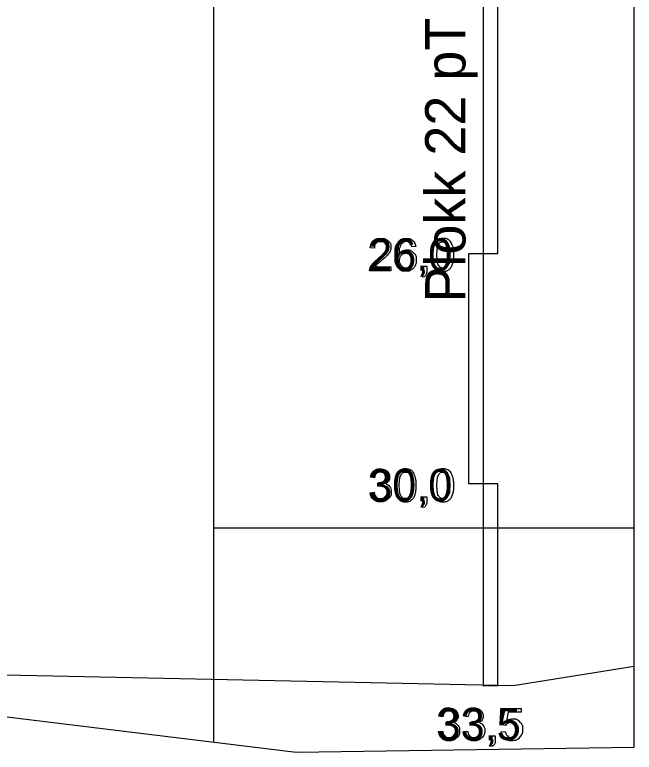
# Model space of a CAD drawing. Extents: x 700746 to 706058, y 6570320 to 6580460.
# Drawn here: x 704402.4 to 704509.9, y 6576224.4 to 6576352.4 of the extents above; entities that cross this region are included whole.
import ezdxf

# ---------------------------------------------------------------- set-up
doc = ezdxf.new("R2010")
doc.units = 0
for name, color, linetype in [('Default', 7, 'Continuous'), ('GEOLPUNKT', 7, 'Continuous'), ('Plokid', 7, 'Continuous'), ('Täide', 7, 'Continuous')]:
    doc.layers.add(name, color=color, linetype=linetype)

msp = doc.modelspace()

# ---------------------------------------------------------------- linework, layer by layer
at = {"layer": 'Default'}
msp.add_line((704509.89, 6576225.29), (704509.89, 6576566.37), dxfattribs=at)
msp.add_lwpolyline([(704182.34, 6576288.91), (704256.31, 6576284.48), (704306.23, 6576260.16), (704328.95, 6576239.37), (704451.19, 6576224.4), (704509.89, 6576225.29)], dxfattribs=at)
at = {"layer": 'GEOLPUNKT'}
msp.add_line((704483.69, 6576570.97), (704483.69, 6576235.97), dxfattribs=at)
for points in [[(704486.19, 6576360.97), (704483.69, 6576360.97), (704483.69, 6576310.97), (704486.19, 6576310.97)], [(704481.19, 6576310.97), (704483.69, 6576310.97), (704483.69, 6576270.97), (704481.19, 6576270.97)], [(704486.19, 6576270.97), (704483.69, 6576270.97), (704483.69, 6576235.97), (704486.19, 6576235.97)]]:
    msp.add_lwpolyline(points, close=True, dxfattribs=at)
for points in [[(704471.97, 6576312.19), (704471.28, 6576312.13)], [(704464.79, 6576311.89), (704464.08, 6576311.96)], [(704467.66, 6576308.62), (704467.66, 6576307.96), (704463.96, 6576307.96)], [(704464.91, 6576308.62), (704467.66, 6576308.62)], [(704473.12, 6576307.96), (704473.12, 6576308.74), (704473.9, 6576308.74), (704473.9, 6576307.96)], [(704473.26, 6576306.85), (704473.07, 6576307.15)], [(704473.5, 6576307.96), (704473.12, 6576307.96)], [(704464.81, 6576272.01), (704464.12, 6576272.13)], [(704465.41, 6576270.62), (704465.48, 6576271.22)], [(704464.05, 6576269.45), (704464.74, 6576269.54)], [(704473.12, 6576267.96), (704473.12, 6576268.74), (704473.9, 6576268.74), (704473.9, 6576267.96)], [(704473.5, 6576267.96), (704473.12, 6576267.96)], [(704473.26, 6576266.85), (704473.07, 6576267.15)], [(704487.56, 6576229.06), (704486.92, 6576229.14), (704487.46, 6576232.02), (704490.24, 6576232.02), (704490.24, 6576231.36), (704488.01, 6576231.36), (704487.71, 6576229.86)], [(704476.68, 6576230.54), (704475.99, 6576230.66)], [(704481.03, 6576230.54), (704480.34, 6576230.66)], [(704477.28, 6576229.15), (704477.36, 6576229.75)], [(704481.63, 6576229.15), (704481.71, 6576229.75)], [(704475.93, 6576227.98), (704476.61, 6576228.07)], [(704480.27, 6576227.98), (704480.96, 6576228.07)], [(704486.79, 6576227.96), (704487.51, 6576228.02)], [(704484.99, 6576226.49), (704484.99, 6576227.27), (704485.77, 6576227.27), (704485.77, 6576226.49)], [(704485.38, 6576226.49), (704484.99, 6576226.49)], [(704485.14, 6576225.38), (704484.94, 6576225.67)]]:
    msp.add_lwpolyline(points, dxfattribs=at)
for points in [[(704464.08, 6576311.96), (704464.16, 6576312.75), (704464.63, 6576313.17), (704465.1, 6576313.58), (704465.9, 6576313.58), (704466.71, 6576313.58), (704467.18, 6576313.13), (704467.65, 6576312.69), (704467.65, 6576312.03), (704467.65, 6576311.69), (704467.51, 6576311.37), (704467.37, 6576311.04), (704467.05, 6576310.68), (704466.74, 6576310.33), (704466, 6576309.7), (704465.38, 6576309.18), (704465.2, 6576308.99), (704465.03, 6576308.81), (704464.91, 6576308.62)], [(704471.28, 6576312.13), (704471.19, 6576312.54), (704471.02, 6576312.72), (704470.74, 6576313.02), (704470.34, 6576313.02), (704470.01, 6576313.02), (704469.75, 6576312.83), (704469.43, 6576312.6), (704469.24, 6576312.14), (704469.06, 6576311.69), (704469.05, 6576310.85), (704469.3, 6576311.23), (704469.66, 6576311.41), (704470.02, 6576311.59), (704470.41, 6576311.59), (704471.1, 6576311.59), (704471.58, 6576311.09), (704472.07, 6576310.58), (704472.07, 6576309.78), (704472.07, 6576309.25), (704471.84, 6576308.8), (704471.61, 6576308.35), (704471.21, 6576308.11), (704470.82, 6576307.87), (704470.31, 6576307.87), (704469.45, 6576307.87), (704468.91, 6576308.5), (704468.37, 6576309.13), (704468.37, 6576310.58), (704468.37, 6576312.2), (704468.97, 6576312.94), (704469.49, 6576313.58), (704470.38, 6576313.58), (704471.04, 6576313.58), (704471.46, 6576313.21), (704471.88, 6576312.84), (704471.97, 6576312.19)], [(704474.92, 6576310.72), (704474.92, 6576311.71), (704475.12, 6576312.32), (704475.33, 6576312.93), (704475.73, 6576313.25), (704476.13, 6576313.58), (704476.74, 6576313.58), (704477.19, 6576313.58), (704477.53, 6576313.4), (704477.87, 6576313.22), (704478.09, 6576312.88), (704478.31, 6576312.54), (704478.44, 6576312.04), (704478.57, 6576311.55), (704478.57, 6576310.72), (704478.57, 6576309.74), (704478.36, 6576309.13), (704478.16, 6576308.52), (704477.76, 6576308.2), (704477.36, 6576307.87), (704476.74, 6576307.87), (704475.93, 6576307.87), (704475.47, 6576308.44), (704474.92, 6576309.15), (704474.92, 6576310.72)], [(704463.96, 6576307.96), (704463.95, 6576308.21), (704464.04, 6576308.44), (704464.18, 6576308.82), (704464.49, 6576309.18), (704464.8, 6576309.55), (704465.39, 6576310.03), (704466.3, 6576310.78), (704466.62, 6576311.22), (704466.94, 6576311.65), (704466.94, 6576312.04), (704466.94, 6576312.45), (704466.65, 6576312.73), (704466.36, 6576313.01), (704465.89, 6576313.01), (704465.39, 6576313.01), (704465.09, 6576312.72), (704464.8, 6576312.42), (704464.79, 6576311.89)], [(704475.63, 6576310.72), (704475.63, 6576309.34), (704475.95, 6576308.89), (704476.27, 6576308.43), (704476.74, 6576308.43), (704477.21, 6576308.43), (704477.54, 6576308.89), (704477.86, 6576309.34), (704477.86, 6576310.72), (704477.86, 6576312.1), (704477.54, 6576312.56), (704477.22, 6576313.01), (704476.73, 6576313.01), (704476.26, 6576313.01), (704475.98, 6576312.61), (704475.63, 6576312.1), (704475.63, 6576310.72)], [(704469.15, 6576309.78), (704469.15, 6576309.42), (704469.31, 6576309.09), (704469.46, 6576308.77), (704469.73, 6576308.6), (704470, 6576308.43), (704470.3, 6576308.43), (704470.73, 6576308.43), (704471.05, 6576308.78), (704471.36, 6576309.13), (704471.36, 6576309.74), (704471.36, 6576310.32), (704471.05, 6576310.65), (704470.74, 6576310.99), (704470.27, 6576310.99), (704469.8, 6576310.99), (704469.48, 6576310.65), (704469.15, 6576310.32), (704469.15, 6576309.78)], [(704473.07, 6576307.15), (704473.29, 6576307.24), (704473.39, 6576307.43), (704473.49, 6576307.61), (704473.5, 6576307.96)], [(704473.9, 6576307.96), (704473.9, 6576307.53), (704473.74, 6576307.26), (704473.59, 6576307), (704473.26, 6576306.85)], [(704464.12, 6576272.13), (704464.24, 6576272.82), (704464.69, 6576273.2), (704465.14, 6576273.58), (704465.8, 6576273.58), (704466.26, 6576273.58), (704466.65, 6576273.39), (704467.03, 6576273.19), (704467.24, 6576272.85), (704467.44, 6576272.51), (704467.44, 6576272.13), (704467.44, 6576271.77), (704467.25, 6576271.47), (704467.05, 6576271.17), (704466.67, 6576271), (704467.17, 6576270.88), (704467.44, 6576270.52), (704467.72, 6576270.16), (704467.72, 6576269.62), (704467.72, 6576268.89), (704467.18, 6576268.38), (704466.65, 6576267.87), (704465.83, 6576267.87), (704465.09, 6576267.87), (704464.61, 6576268.31), (704464.12, 6576268.75), (704464.05, 6576269.45)], [(704465.48, 6576271.22), (704465.55, 6576271.21), (704465.59, 6576271.21), (704466.03, 6576271.21), (704466.38, 6576271.44), (704466.73, 6576271.67), (704466.73, 6576272.14), (704466.73, 6576272.52), (704466.48, 6576272.77), (704466.22, 6576273.02), (704465.82, 6576273.02), (704465.42, 6576273.02), (704465.15, 6576272.77), (704464.88, 6576272.51), (704464.81, 6576272.01)], [(704468.4, 6576270.72), (704468.4, 6576271.71), (704468.6, 6576272.32), (704468.8, 6576272.93), (704469.21, 6576273.25), (704469.61, 6576273.58), (704470.22, 6576273.58), (704470.67, 6576273.58), (704471.01, 6576273.4), (704471.35, 6576273.22), (704471.57, 6576272.88), (704471.79, 6576272.54), (704471.92, 6576272.04), (704472.04, 6576271.55), (704472.04, 6576270.72), (704472.04, 6576269.74), (704471.84, 6576269.13), (704471.64, 6576268.52), (704471.24, 6576268.2), (704470.83, 6576267.87), (704470.22, 6576267.87), (704469.41, 6576267.87), (704468.95, 6576268.44), (704468.4, 6576269.15), (704468.4, 6576270.72)], [(704469.1, 6576270.72), (704469.1, 6576269.34), (704469.43, 6576268.89), (704469.75, 6576268.43), (704470.22, 6576268.43), (704470.69, 6576268.43), (704471.01, 6576268.89), (704471.34, 6576269.34), (704471.34, 6576270.72), (704471.34, 6576272.1), (704471.01, 6576272.56), (704470.69, 6576273.01), (704470.21, 6576273.01), (704469.74, 6576273.01), (704469.46, 6576272.61), (704469.1, 6576272.1), (704469.1, 6576270.72)], [(704474.92, 6576270.72), (704474.92, 6576271.71), (704475.12, 6576272.32), (704475.33, 6576272.93), (704475.73, 6576273.25), (704476.13, 6576273.58), (704476.74, 6576273.58), (704477.19, 6576273.58), (704477.53, 6576273.4), (704477.87, 6576273.22), (704478.09, 6576272.88), (704478.31, 6576272.54), (704478.44, 6576272.04), (704478.57, 6576271.55), (704478.57, 6576270.72), (704478.57, 6576269.74), (704478.36, 6576269.13), (704478.16, 6576268.52), (704477.76, 6576268.2), (704477.36, 6576267.87), (704476.74, 6576267.87), (704475.93, 6576267.87), (704475.47, 6576268.44), (704474.92, 6576269.15), (704474.92, 6576270.72)], [(704475.63, 6576270.72), (704475.63, 6576269.34), (704475.95, 6576268.89), (704476.27, 6576268.43), (704476.74, 6576268.43), (704477.21, 6576268.43), (704477.54, 6576268.89), (704477.86, 6576269.34), (704477.86, 6576270.72), (704477.86, 6576272.1), (704477.54, 6576272.56), (704477.22, 6576273.01), (704476.73, 6576273.01), (704476.26, 6576273.01), (704475.98, 6576272.61), (704475.63, 6576272.1), (704475.63, 6576270.72)], [(704464.74, 6576269.54), (704464.86, 6576268.95), (704465.14, 6576268.69), (704465.42, 6576268.43), (704465.83, 6576268.43), (704466.32, 6576268.43), (704466.65, 6576268.77), (704466.99, 6576269.11), (704466.99, 6576269.6), (704466.99, 6576270.08), (704466.68, 6576270.38), (704466.37, 6576270.69), (704465.89, 6576270.69), (704465.7, 6576270.69), (704465.41, 6576270.62)], [(704473.07, 6576267.15), (704473.29, 6576267.24), (704473.39, 6576267.43), (704473.49, 6576267.61), (704473.5, 6576267.96)], [(704473.9, 6576267.96), (704473.9, 6576267.53), (704473.74, 6576267.26), (704473.59, 6576267), (704473.26, 6576266.85)], [(704475.99, 6576230.66), (704476.12, 6576231.35), (704476.57, 6576231.73), (704477.01, 6576232.11), (704477.68, 6576232.11), (704478.14, 6576232.11), (704478.52, 6576231.92), (704478.91, 6576231.72), (704479.11, 6576231.38), (704479.32, 6576231.04), (704479.32, 6576230.66), (704479.32, 6576230.3), (704479.12, 6576230), (704478.93, 6576229.7), (704478.55, 6576229.53), (704479.04, 6576229.41), (704479.32, 6576229.05), (704479.59, 6576228.69), (704479.59, 6576228.15), (704479.59, 6576227.42), (704479.06, 6576226.91), (704478.52, 6576226.4), (704477.71, 6576226.4), (704476.97, 6576226.4), (704476.48, 6576226.84), (704475.99, 6576227.28), (704475.93, 6576227.98)], [(704477.36, 6576229.75), (704477.43, 6576229.74), (704477.47, 6576229.74), (704477.91, 6576229.74), (704478.26, 6576229.97), (704478.61, 6576230.2), (704478.61, 6576230.67), (704478.61, 6576231.05), (704478.35, 6576231.3), (704478.1, 6576231.55), (704477.69, 6576231.55), (704477.29, 6576231.55), (704477.02, 6576231.3), (704476.76, 6576231.04), (704476.68, 6576230.54)], [(704480.34, 6576230.66), (704480.47, 6576231.35), (704480.92, 6576231.73), (704481.36, 6576232.11), (704482.03, 6576232.11), (704482.49, 6576232.11), (704482.87, 6576231.92), (704483.26, 6576231.72), (704483.46, 6576231.38), (704483.67, 6576231.04), (704483.67, 6576230.66), (704483.67, 6576230.3), (704483.47, 6576230), (704483.28, 6576229.7), (704482.9, 6576229.53), (704483.39, 6576229.41), (704483.67, 6576229.05), (704483.94, 6576228.69), (704483.94, 6576228.15), (704483.94, 6576227.42), (704483.41, 6576226.91), (704482.87, 6576226.4), (704482.05, 6576226.4), (704481.32, 6576226.4), (704480.83, 6576226.84), (704480.34, 6576227.28), (704480.27, 6576227.98)], [(704481.71, 6576229.75), (704481.78, 6576229.74), (704481.82, 6576229.74), (704482.26, 6576229.74), (704482.61, 6576229.97), (704482.96, 6576230.2), (704482.96, 6576230.67), (704482.96, 6576231.05), (704482.7, 6576231.3), (704482.45, 6576231.55), (704482.04, 6576231.55), (704481.64, 6576231.55), (704481.37, 6576231.3), (704481.11, 6576231.04), (704481.03, 6576230.54)], [(704476.61, 6576228.07), (704476.73, 6576227.48), (704477.01, 6576227.22), (704477.3, 6576226.96), (704477.71, 6576226.96), (704478.2, 6576226.96), (704478.53, 6576227.3), (704478.86, 6576227.64), (704478.86, 6576228.13), (704478.86, 6576228.61), (704478.55, 6576228.91), (704478.24, 6576229.22), (704477.77, 6576229.22), (704477.57, 6576229.22), (704477.28, 6576229.15)], [(704480.96, 6576228.07), (704481.08, 6576227.48), (704481.36, 6576227.22), (704481.65, 6576226.96), (704482.06, 6576226.96), (704482.55, 6576226.96), (704482.88, 6576227.3), (704483.21, 6576227.64), (704483.21, 6576228.13), (704483.21, 6576228.61), (704482.9, 6576228.91), (704482.59, 6576229.22), (704482.12, 6576229.22), (704481.92, 6576229.22), (704481.63, 6576229.15)], [(704487.71, 6576229.86), (704488.21, 6576230.21), (704488.76, 6576230.21), (704489.5, 6576230.21), (704490, 6576229.7), (704490.51, 6576229.19), (704490.51, 6576228.39), (704490.51, 6576227.63), (704490.06, 6576227.08), (704489.52, 6576226.4), (704488.59, 6576226.4), (704487.83, 6576226.4), (704487.34, 6576226.82), (704486.86, 6576227.25), (704486.79, 6576227.96)], [(704487.51, 6576228.02), (704487.59, 6576227.49), (704487.89, 6576227.23), (704488.18, 6576226.96), (704488.59, 6576226.96), (704489.09, 6576226.96), (704489.43, 6576227.33), (704489.78, 6576227.71), (704489.78, 6576228.33), (704489.78, 6576228.92), (704489.45, 6576229.26), (704489.12, 6576229.6), (704488.58, 6576229.6), (704488.25, 6576229.6), (704487.98, 6576229.45), (704487.71, 6576229.3), (704487.56, 6576229.06)], [(704484.94, 6576225.67), (704485.16, 6576225.77), (704485.27, 6576225.96), (704485.37, 6576226.14), (704485.38, 6576226.49)], [(704485.77, 6576226.49), (704485.77, 6576226.06), (704485.62, 6576225.79), (704485.47, 6576225.53), (704485.14, 6576225.38)]]:
    msp.add_open_spline(points, degree=3, dxfattribs=at)
at = {"layer": 'Plokid'}
for p, q in [((704436.91, 6576226.15), (704436.91, 6576571.12)), ((704436.91, 6576263.37), (704509.89, 6576263.37))]:
    msp.add_line(p, q, dxfattribs=at)
at = {"layer": 'Täide'}
for p, q in [((704509.89, 6576239.37), (704509.89, 6576599.37)), ((704509.89, 6576225.29), (704509.89, 6576566.37))]:
    msp.add_line(p, q, dxfattribs=at)
for points in [[(704182.34, 6576288.91), (704256.31, 6576284.48), (704256.31, 6576284.48), (704256.31, 6576284.48), (704306.23, 6576260.16), (704328.95, 6576239.37), (704488.89, 6576235.97), (704509.89, 6576239.37)], [(704182.34, 6576288.91), (704256.31, 6576284.48), (704306.23, 6576260.16), (704328.95, 6576239.37), (704451.19, 6576224.4), (704509.89, 6576225.29)]]:
    msp.add_lwpolyline(points, dxfattribs=at)

# ---------------------------------------------------------------- texts
at = {"layer": 'GEOLPUNKT'}
for s, p in [('26,0', (704463.72, 6576307.96)), ('30,0', (704463.72, 6576267.96)), ('33,5', (704475.6, 6576226.49))]:
    msp.add_text(s, height=5.6, dxfattribs=at).set_placement(p)
at = {"layer": 'Plokid'}
msp.add_text('Plokk 22 pT', height=7, rotation=90, dxfattribs=at).set_placement((704480.6, 6576302.45))

doc.saveas('drawing.dxf')
